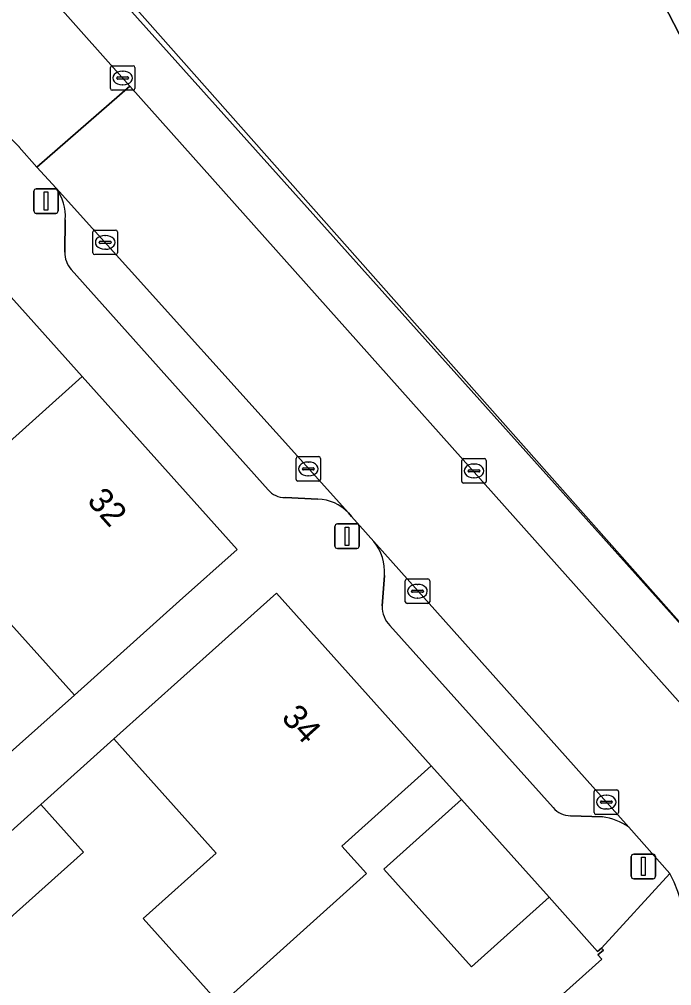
# Model space of a CAD drawing. Extents: x 162172 to 163187, y 382874 to 383685.
# Drawn here: x 162879.25 to 162905.84, y 383565.72 to 383605.1 of the extents above; entities that cross this region are included whole.
import ezdxf

# ---------------------------------------------------------------- set-up
doc = ezdxf.new("R2010")
doc.units = 0
for name, color, linetype in [('IMGEO_Erf', 7, 'Continuous'), ('IMGEO_Hek', 7, 'Continuous'), ('IMGEO_Kolk', 7, 'Continuous'), ('IMGEO_Lichtmast', 7, 'Continuous'), ('IMGEO_Pand', 7, 'Continuous'), ('IMGEO_Pand_nummerreeks', 7, 'Continuous'), ('IMGEO_Parkeervlak_open', 7, 'Continuous'), ('IMGEO_Rijbaan_lokaal_open', 7, 'Continuous'), ('IMGEO_Voetpad_open', 7, 'Continuous')]:
    doc.layers.add(name, color=color, linetype=linetype)

msp = doc.modelspace()

# ---------------------------------------------------------------- linework, layer by layer
at = {"layer": 'IMGEO_Erf'}
for points in [[(162916.808, 383645.252), (162917.022, 383645.318), (162905.854, 383676.941), (162900.86, 383679.518), (162900.856, 383679.351), (162896.033, 383677.873), (162891.968, 383676.595), (162891.808, 383676.545), (162838.673, 383660.196), (162837.735, 383657.749), (162837.594, 383657.15), (162860.297, 383631.879), (162881.252, 383608.295), (162909.981, 383576.237), (162910.86, 383575.728)], [(162866.899, 383564.489), (162864.895, 383566.722), (162868.021, 383569.521), (162871.146, 383572.32), (162873.151, 383570.087), (162875.394, 383572.097), (162873.39, 383574.328), (162876.514, 383577.126), (162878.518, 383574.894), (162881.498, 383577.562), (162874.18, 383585.713), (162871.204, 383583.041), (162871.38, 383582.845), (162873.488, 383584.738), (162874.778, 383583.301), (162872.67, 383581.409), (162872.436, 383581.669), (162868.195, 383577.86), (162863.954, 383574.052), (162859.713, 383570.244), (162856.759, 383567.592), (162855.472, 383566.436), (162854.239, 383567.809), (162851.262, 383565.136)], [(162887.452, 383564.945), (162884.302, 383568.454), (162887.278, 383571.126), (162883.101, 383575.778), (162880.122, 383573.11), (162881.871, 383571.162), (162878.747, 383568.364), (162876.998, 383570.313), (162874.7, 383568.256), (162876.449, 383566.307), (162873.378, 383563.557)]]:
    msp.add_lwpolyline(points, dxfattribs=at)
for points in [[(162903.848, 383642.115), (162907.362, 383635.264), (162908.733, 383635.998), (162929.815, 383595.307), (162914.889, 383587.573), (162890.357, 383635.092)], [(162897.273, 383573.304), (162894.109, 383570.466), (162897.676, 383566.488), (162900.842, 383569.324)]]:
    msp.add_lwpolyline(points, close=True, dxfattribs=at)
at = {"layer": 'IMGEO_Hek'}
msp.add_lwpolyline([(162837.735, 383657.749), (162909.951, 383576.274), (162910.848, 383575.766), (162911.823, 383575.526), (162912.895, 383575.736)], dxfattribs=at)
at = {"layer": 'IMGEO_Kolk'}
for p, q in [((162883.04, 383603.211), (162883.892, 383603.211)), ((162882.965, 383602.285), (162882.965, 383603.137)), ((162883.453, 383602.991), (162883.478, 383602.991)), ((162883.966, 383603.137), (162883.966, 383602.285)), ((162883.224, 383602.705), (162883.224, 383602.717)), ((162883.662, 383602.668), (162883.264, 383602.668)), ((162883.267, 383602.754), (162883.665, 383602.754)), ((162883.476, 383602.431), (162883.451, 383602.431)), ((162883.708, 383602.717), (162883.708, 383602.705)), ((162883.892, 383602.211), (162883.04, 383602.211)), ((162882.325, 383596.513), (162883.177, 383596.513)), ((162882.25, 383595.587), (162882.25, 383596.439)), ((162882.738, 383596.293), (162882.763, 383596.293)), ((162883.251, 383596.439), (162883.251, 383595.587)), ((162882.509, 383596.007), (162882.509, 383596.019)), ((162882.947, 383595.97), (162882.549, 383595.97)), ((162882.552, 383596.056), (162882.95, 383596.056)), ((162882.761, 383595.733), (162882.736, 383595.733)), ((162882.993, 383596.019), (162882.993, 383596.007)), ((162883.177, 383595.513), (162882.325, 383595.513)), ((162890.53, 383586.356), (162890.53, 383587.208)), ((162890.605, 383587.282), (162891.457, 383587.282)), ((162891.018, 383587.062), (162891.043, 383587.062)), ((162891.531, 383587.208), (162891.531, 383586.356)), ((162897.283, 383586.275), (162897.283, 383587.127)), ((162897.358, 383587.201), (162898.21, 383587.201)), ((162898.284, 383587.127), (162898.284, 383586.275)), ((162890.789, 383586.776), (162890.789, 383586.788)), ((162891.227, 383586.739), (162890.829, 383586.739)), ((162890.832, 383586.825), (162891.23, 383586.825)), ((162891.273, 383586.788), (162891.273, 383586.776)), ((162897.542, 383586.695), (162897.542, 383586.707)), ((162897.98, 383586.658), (162897.582, 383586.658)), ((162897.585, 383586.744), (162897.983, 383586.744)), ((162897.771, 383586.981), (162897.796, 383586.981)), ((162898.026, 383586.707), (162898.026, 383586.695)), ((162891.457, 383586.282), (162890.605, 383586.282)), ((162891.041, 383586.502), (162891.016, 383586.502)), ((162897.794, 383586.421), (162897.769, 383586.421)), ((162898.21, 383586.201), (162897.358, 383586.201)), ((162894.979, 383581.371), (162894.979, 383582.223)), ((162895.054, 383582.297), (162895.906, 383582.297)), ((162895.467, 383582.077), (162895.492, 383582.077)), ((162895.98, 383582.223), (162895.98, 383581.371)), ((162895.238, 383581.791), (162895.238, 383581.803)), ((162895.676, 383581.754), (162895.278, 383581.754)), ((162895.281, 383581.84), (162895.679, 383581.84)), ((162895.722, 383581.803), (162895.722, 383581.791)), ((162895.906, 383581.297), (162895.054, 383581.297)), ((162895.49, 383581.517), (162895.465, 383581.517)), ((162902.751, 383573.703), (162903.603, 383573.703)), ((162902.676, 383572.777), (162902.676, 383573.629)), ((162903.164, 383573.483), (162903.189, 383573.483)), ((162903.677, 383573.629), (162903.677, 383572.777)), ((162902.935, 383573.197), (162902.935, 383573.209)), ((162903.373, 383573.16), (162902.975, 383573.16)), ((162902.978, 383573.246), (162903.376, 383573.246)), ((162903.187, 383572.923), (162903.162, 383572.923)), ((162903.419, 383573.209), (162903.419, 383573.197)), ((162903.603, 383572.703), (162902.751, 383572.703))]:
    msp.add_line(p, q, dxfattribs=at)
for points in [[(162883.04, 383603.211), (162883.892, 383603.211)], [(162882.965, 383602.285), (162882.965, 383603.137)], [(162883.966, 383603.137), (162883.966, 383602.285)], [(162883.892, 383602.211), (162883.04, 383602.211)], [(162882.325, 383596.513), (162883.177, 383596.513)], [(162882.25, 383595.587), (162882.25, 383596.439)], [(162883.251, 383596.439), (162883.251, 383595.587)], [(162883.177, 383595.513), (162882.325, 383595.513)], [(162890.53, 383586.356), (162890.53, 383587.208)], [(162890.605, 383587.282), (162891.457, 383587.282)], [(162891.531, 383587.208), (162891.531, 383586.356)], [(162897.283, 383586.275), (162897.283, 383587.127)], [(162897.358, 383587.201), (162898.21, 383587.201)], [(162898.284, 383587.127), (162898.284, 383586.275)], [(162891.457, 383586.282), (162890.605, 383586.282)], [(162898.21, 383586.201), (162897.358, 383586.201)], [(162894.979, 383581.371), (162894.979, 383582.223)], [(162895.054, 383582.297), (162895.906, 383582.297)], [(162895.98, 383582.223), (162895.98, 383581.371)], [(162895.906, 383581.297), (162895.054, 383581.297)], [(162902.751, 383573.703), (162903.603, 383573.703)], [(162902.676, 383572.777), (162902.676, 383573.629)], [(162903.677, 383573.629), (162903.677, 383572.777)], [(162903.603, 383572.703), (162902.751, 383572.703)]]:
    msp.add_lwpolyline(points, dxfattribs=at)
for centre, radius, start, end in [((162883.042, 383603.135), 0.0765, 91.552, 178.448), ((162883.042, 383603.135), 0.0765, 91.552, 178.448), ((162883.89, 383603.135), 0.0765, 1.552, 88.448), ((162883.89, 383603.135), 0.0765, 1.552, 88.448), ((162883.264, 383602.714), 0.0403, 85.8775, 175.7526), ((162883.261, 383602.704), 0.0366, 178.938, 274.7102), ((162883.665, 383602.711), 0.043, 264.8664, 352.4533), ((162883.669, 383602.716), 0.0386, 1.7309, 96.639), ((162883.042, 383602.287), 0.0765, 181.552, 268.448), ((162883.042, 383602.287), 0.0765, 181.552, 268.448), ((162883.89, 383602.287), 0.0765, 271.552, 358.448), ((162883.89, 383602.287), 0.0765, 271.552, 358.448), ((162882.327, 383596.437), 0.0765, 91.552, 178.448), ((162882.327, 383596.437), 0.0765, 91.552, 178.448), ((162883.175, 383596.437), 0.0765, 1.552, 88.448), ((162883.175, 383596.437), 0.0765, 1.552, 88.448), ((162882.549, 383596.016), 0.0403, 85.8775, 175.7526), ((162882.546, 383596.006), 0.0366, 178.938, 274.7102), ((162882.95, 383596.013), 0.043, 264.8664, 352.4533), ((162882.954, 383596.018), 0.0386, 1.7309, 96.639), ((162882.327, 383595.589), 0.0765, 181.552, 268.448), ((162882.327, 383595.589), 0.0765, 181.552, 268.448), ((162883.175, 383595.589), 0.0765, 271.552, 358.448), ((162883.175, 383595.589), 0.0765, 271.552, 358.448), ((162890.607, 383587.206), 0.0765, 91.552, 178.448), ((162890.607, 383587.206), 0.0765, 91.552, 178.448), ((162891.455, 383587.206), 0.0765, 1.552, 88.448), ((162891.455, 383587.206), 0.0765, 1.552, 88.448), ((162897.36, 383587.125), 0.0765, 91.552, 178.448), ((162897.36, 383587.125), 0.0765, 91.552, 178.448), ((162898.208, 383587.125), 0.0765, 1.552, 88.448), ((162898.208, 383587.125), 0.0765, 1.552, 88.448), ((162890.829, 383586.785), 0.0403, 85.8775, 175.7526), ((162890.826, 383586.775), 0.0366, 178.938, 274.7102), ((162891.23, 383586.782), 0.043, 264.8664, 352.4533), ((162891.234, 383586.787), 0.0386, 1.7309, 96.639), ((162897.582, 383586.704), 0.0403, 85.8775, 175.7526), ((162897.579, 383586.694), 0.0366, 178.938, 274.7102), ((162897.983, 383586.701), 0.043, 264.8664, 352.4533), ((162897.987, 383586.706), 0.0386, 1.7309, 96.639), ((162890.607, 383586.358), 0.0765, 181.552, 268.448), ((162890.607, 383586.358), 0.0765, 181.552, 268.448), ((162891.455, 383586.358), 0.0765, 271.552, 358.448), ((162891.455, 383586.358), 0.0765, 271.552, 358.448), ((162897.36, 383586.277), 0.0765, 181.552, 268.448), ((162897.36, 383586.277), 0.0765, 181.552, 268.448), ((162898.208, 383586.277), 0.0765, 271.552, 358.448), ((162898.208, 383586.277), 0.0765, 271.552, 358.448), ((162895.056, 383582.221), 0.0765, 91.552, 178.448), ((162895.056, 383582.221), 0.0765, 91.552, 178.448), ((162895.904, 383582.221), 0.0765, 1.552, 88.448), ((162895.904, 383582.221), 0.0765, 1.552, 88.448), ((162895.278, 383581.8), 0.0403, 85.8775, 175.7526), ((162895.275, 383581.79), 0.0366, 178.938, 274.7102), ((162895.679, 383581.797), 0.043, 264.8664, 352.4533), ((162895.683, 383581.802), 0.0386, 1.7309, 96.639), ((162895.056, 383581.373), 0.0765, 181.552, 268.448), ((162895.056, 383581.373), 0.0765, 181.552, 268.448), ((162895.904, 383581.373), 0.0765, 271.552, 358.448), ((162895.904, 383581.373), 0.0765, 271.552, 358.448), ((162902.753, 383573.627), 0.0765, 91.552, 178.448), ((162902.753, 383573.627), 0.0765, 91.552, 178.448), ((162903.601, 383573.627), 0.0765, 1.552, 88.448), ((162903.601, 383573.627), 0.0765, 1.552, 88.448), ((162902.975, 383573.206), 0.0403, 85.8775, 175.7526), ((162902.972, 383573.196), 0.0366, 178.938, 274.7102), ((162903.376, 383573.203), 0.043, 264.8664, 352.4533), ((162903.38, 383573.208), 0.0386, 1.7309, 96.639), ((162902.753, 383572.779), 0.0765, 181.552, 268.448), ((162902.753, 383572.779), 0.0765, 181.552, 268.448), ((162903.601, 383572.779), 0.0765, 271.552, 358.448), ((162903.601, 383572.779), 0.0765, 271.552, 358.448)]:
    msp.add_arc(centre, radius, start, end, dxfattribs=at)
for centre, major_axis, ratio, start_param, end_param in [((162883.452, 383602.711), (-0.387, 0.002), 0.722429, 4.712389, 7.853982), ((162883.477, 383602.711), (-0.39, 0.002), 0.717154, 1.570796, 4.712389), ((162882.737, 383596.013), (-0.387, 0.002), 0.722429, 4.712389, 7.853982), ((162882.762, 383596.013), (-0.39, 0.002), 0.717154, 1.570796, 4.712389), ((162891.017, 383586.782), (-0.387, 0.002), 0.722429, 4.712389, 7.853982), ((162891.042, 383586.782), (-0.39, 0.002), 0.717154, 1.570796, 4.712389), ((162897.77, 383586.701), (-0.387, 0.002), 0.722429, 4.712389, 7.853982), ((162897.795, 383586.701), (-0.39, 0.002), 0.717154, 1.570796, 4.712389), ((162895.466, 383581.797), (-0.387, 0.002), 0.722429, 4.712389, 7.853982), ((162895.491, 383581.797), (-0.39, 0.002), 0.717154, 1.570796, 4.712389), ((162903.163, 383573.203), (-0.387, 0.002), 0.722429, 4.712389, 7.853982), ((162903.188, 383573.203), (-0.39, 0.002), 0.717154, 1.570796, 4.712389)]:
    msp.add_ellipse(centre, major_axis=major_axis, ratio=ratio, start_param=start_param, end_param=end_param, dxfattribs=at)
at = {"layer": 'IMGEO_Lichtmast'}
for p, q in [((162879.845, 383597.296), (162879.845, 383598.096)), ((162879.845, 383598.096), (162879.845, 383597.296)), ((162879.945, 383598.196), (162880.735, 383598.196)), ((162880.735, 383598.196), (162879.945, 383598.196)), ((162880.835, 383598.096), (162880.835, 383597.296)), ((162880.835, 383597.296), (162880.835, 383598.096)), ((162880.735, 383597.196), (162879.945, 383597.196)), ((162879.945, 383597.196), (162880.735, 383597.196)), ((162892.114, 383583.638), (162892.114, 383584.438)), ((162892.114, 383584.438), (162892.114, 383583.638)), ((162892.214, 383584.538), (162893.004, 383584.538)), ((162893.004, 383584.538), (162892.214, 383584.538)), ((162893.104, 383584.438), (162893.104, 383583.638)), ((162893.104, 383583.638), (162893.104, 383584.438)), ((162893.004, 383583.538), (162892.214, 383583.538)), ((162892.214, 383583.538), (162893.004, 383583.538)), ((162904.191, 383570.181), (162904.191, 383570.981)), ((162904.191, 383570.981), (162904.191, 383570.181)), ((162904.291, 383571.081), (162905.081, 383571.081)), ((162905.081, 383571.081), (162904.291, 383571.081)), ((162905.181, 383570.981), (162905.181, 383570.181)), ((162905.181, 383570.181), (162905.181, 383570.981)), ((162905.081, 383570.081), (162904.291, 383570.081)), ((162904.291, 383570.081), (162905.081, 383570.081))]:
    msp.add_line(p, q, dxfattribs=at)
for points in [[(162880.265, 383598.071), (162880.415, 383598.071), (162880.415, 383597.321), (162880.265, 383597.321), (162880.265, 383598.071)], [(162892.534, 383584.413), (162892.684, 383584.413), (162892.684, 383583.663), (162892.534, 383583.663), (162892.534, 383584.413)], [(162904.611, 383570.956), (162904.761, 383570.956), (162904.761, 383570.206), (162904.611, 383570.206), (162904.611, 383570.956)]]:
    msp.add_lwpolyline(points, dxfattribs=at)
for centre, start, end in [((162879.945, 383598.096), 90, 180), ((162879.945, 383598.096), 90, 180), ((162880.735, 383598.096), 0, 90), ((162880.735, 383598.096), 360, 90), ((162879.945, 383597.296), 180, 270), ((162879.945, 383597.296), 180, 270), ((162880.735, 383597.296), 270, 0), ((162880.735, 383597.296), 270, 0), ((162892.214, 383584.438), 90, 180), ((162892.214, 383584.438), 90, 180), ((162893.004, 383584.438), 0, 90), ((162893.004, 383584.438), 360, 90), ((162892.214, 383583.638), 180, 270), ((162892.214, 383583.638), 180, 270), ((162893.004, 383583.638), 270, 0), ((162893.004, 383583.638), 270, 0), ((162904.291, 383570.981), 90, 180), ((162904.291, 383570.981), 90, 180), ((162905.081, 383570.981), 0, 90), ((162905.081, 383570.981), 360, 90), ((162904.291, 383570.181), 180, 270), ((162904.291, 383570.181), 180, 270), ((162905.081, 383570.181), 270, 0), ((162905.081, 383570.181), 270, 0)]:
    msp.add_arc(centre, 0.1, start, end, dxfattribs=at)
at = {"layer": 'IMGEO_Pand'}
for points in [[(162908.733, 383635.998), (162907.362, 383635.264), (162903.848, 383642.115), (162890.357, 383635.092), (162914.889, 383587.573), (162929.815, 383595.307)], [(162874.18, 383585.713), (162877.157, 383588.386), (162878.159, 383587.27), (162881.812, 383590.55), (162878.564, 383594.173), (162875.399, 383591.336), (162871.615, 383595.556), (162865.166, 383589.766), (162871.204, 383583.041)], [(162874.18, 383585.713), (162881.498, 383577.562), (162885.784, 383581.4), (162888.131, 383583.502), (162881.812, 383590.55), (162878.159, 383587.27), (162877.157, 383588.386)], [(162889.73, 383581.714), (162887.384, 383579.613), (162883.101, 383575.778), (162887.278, 383571.126), (162884.302, 383568.454), (162887.452, 383564.945), (162890.428, 383567.617), (162893.404, 383570.289), (162892.402, 383571.405), (162896.044, 383574.675)], [(162890.428, 383567.617), (162887.452, 383564.945), (162893.454, 383558.259), (162902.987, 383566.805), (162902.832, 383566.977), (162903.056, 383567.165), (162902.977, 383567.255), (162902.815, 383567.12), (162900.842, 383569.324), (162897.676, 383566.488), (162894.109, 383570.466), (162897.273, 383573.304), (162896.044, 383574.675), (162892.402, 383571.405), (162893.404, 383570.289)], [(162880.122, 383573.11), (162876.998, 383570.313), (162878.747, 383568.364), (162881.871, 383571.162)]]:
    msp.add_lwpolyline(points, close=True, dxfattribs=at)
at = {"layer": 'IMGEO_Parkeervlak_open'}
for points in [[(162892.662, 383584.997), (162880.751, 383598.216)], [(162881.126, 383596.938), (162881.102, 383595.619)], [(162881.371, 383594.905), (162889.39, 383585.933)], [(162890.086, 383585.611), (162891.419, 383585.549)], [(162904.091, 383572.177), (162893.704, 383583.83)], [(162894.13, 383582.442), (162894.034, 383581.196)], [(162894.358, 383580.395), (162901.009, 383572.985)], [(162901.723, 383572.646), (162903.017, 383572.601)]]:
    msp.add_lwpolyline(points, dxfattribs=at)
for centre, radius, start, end in [((162879.229, 383597.075), 1.902, 355.8567, 36.8496), ((162882.132, 383595.599), 1.03, 178.9008, 222.387), ((162890.104, 383586.564), 0.953, 221.4511, 268.8943), ((162891.37, 383583.764), 1.786, 43.6734, 88.4358), ((162892.186, 383582.605), 1.95, 355.211, 38.9132), ((162895.149, 383581.181), 1.115, 179.2256, 224.8205), ((162901.717, 383573.555), 0.909, 218.8466, 270.3576), ((162902.762, 383570.383), 2.233, 53.4708, 83.4424)]:
    msp.add_arc(centre, radius, start, end, dxfattribs=at)
at = {"layer": 'IMGEO_Rijbaan_lokaal_open'}
for points in [[(162879.252, 383599.89), (162879.97, 383599.083), (162883.756, 383602.384), (162872.078, 383615.502), (162868.397, 383612.205), (162868.63, 383611.961)], [(162883.756, 383602.384), (162879.97, 383599.083), (162880.751, 383598.216), (162892.662, 383584.997), (162892.796, 383584.849), (162893.704, 383583.83), (162904.091, 383572.177), (162905.765, 383570.3)], [(162907.901, 383575.325), (162883.756, 383602.384)]]:
    msp.add_lwpolyline(points, dxfattribs=at)
for centre, radius, start, end in [((162875.036, 383596.109), 5.664, 41.8865, 134.1994), ((162899.598, 383567.169), 6.916, 334.2203, 26.9183)]:
    msp.add_arc(centre, radius, start, end, dxfattribs=at)
at = {"layer": 'IMGEO_Voetpad_open'}
msp.add_lwpolyline([(162860.297, 383631.879), (162837.594, 383657.15), (162835.255, 383656.66), (162836.576, 383655.17), (162846.526, 383644.076), (162872.078, 383615.502), (162883.756, 383602.384), (162907.901, 383575.325), (162909.981, 383576.237), (162881.252, 383608.295)], close=True, dxfattribs=at)
for points in [[(162871.087, 383600.169), (162874.706, 383598.334), (162878.564, 383594.173), (162881.812, 383590.55), (162888.131, 383583.502), (162885.784, 383581.4), (162881.498, 383577.562), (162878.518, 383574.894), (162875.394, 383572.097), (162873.151, 383570.087), (162870.025, 383567.288), (162866.899, 383564.489)], [(162880.751, 383598.216), (162879.97, 383599.083), (162879.252, 383599.89)], [(162881.102, 383595.619), (162881.126, 383596.938)], [(162889.39, 383585.933), (162881.371, 383594.905)], [(162891.419, 383585.549), (162890.086, 383585.611)], [(162893.704, 383583.83), (162892.796, 383584.849), (162892.662, 383584.997)], [(162894.034, 383581.196), (162894.13, 383582.442)], [(162874.7, 383568.256), (162876.998, 383570.313), (162880.122, 383573.11), (162883.101, 383575.778), (162887.384, 383579.613), (162889.73, 383581.714), (162896.044, 383574.675), (162897.273, 383573.304), (162900.842, 383569.324), (162902.815, 383567.12), (162902.977, 383567.255), (162905.765, 383570.3), (162904.091, 383572.177)], [(162901.009, 383572.985), (162894.358, 383580.395)], [(162903.017, 383572.601), (162901.723, 383572.646)], [(162905.765, 383570.3), (162902.977, 383567.255), (162903.056, 383567.165), (162902.832, 383566.977), (162902.987, 383566.805), (162893.454, 383558.259), (162889.21, 383554.454), (162884.966, 383550.649), (162884.703, 383550.348), (162887.613, 383547.183), (162889.012, 383548.41), (162889.937, 383549.275), (162888.762, 383550.601), (162900.985, 383561.556)]]:
    msp.add_lwpolyline(points, dxfattribs=at)
for centre, radius, start, end in [((162875.036, 383596.109), 5.664, 41.8865, 134.1994), ((162879.229, 383597.075), 1.902, 355.8567, 36.8496), ((162882.132, 383595.599), 1.03, 178.9008, 222.387), ((162890.104, 383586.564), 0.953, 221.4511, 268.8943), ((162891.37, 383583.764), 1.786, 43.6734, 88.4358), ((162892.186, 383582.605), 1.95, 355.211, 38.9132), ((162895.149, 383581.181), 1.115, 179.2256, 224.8205), ((162901.717, 383573.555), 0.909, 218.8466, 270.3576), ((162902.762, 383570.383), 2.233, 53.4708, 83.4424), ((162899.598, 383567.169), 6.916, 334.2203, 26.9183)]:
    msp.add_arc(centre, radius, start, end, dxfattribs=at)

# ---------------------------------------------------------------- texts
at = {"layer": 'IMGEO_Pand_nummerreeks'}
for s, rotation, p in [('32', 311.8766, (162881.977, 383585.455)), ('34', 311.883, (162889.894, 383576.621))]:
    msp.add_text(s, height=1, rotation=rotation, dxfattribs=at).set_placement(p)

doc.saveas('drawing.dxf')
